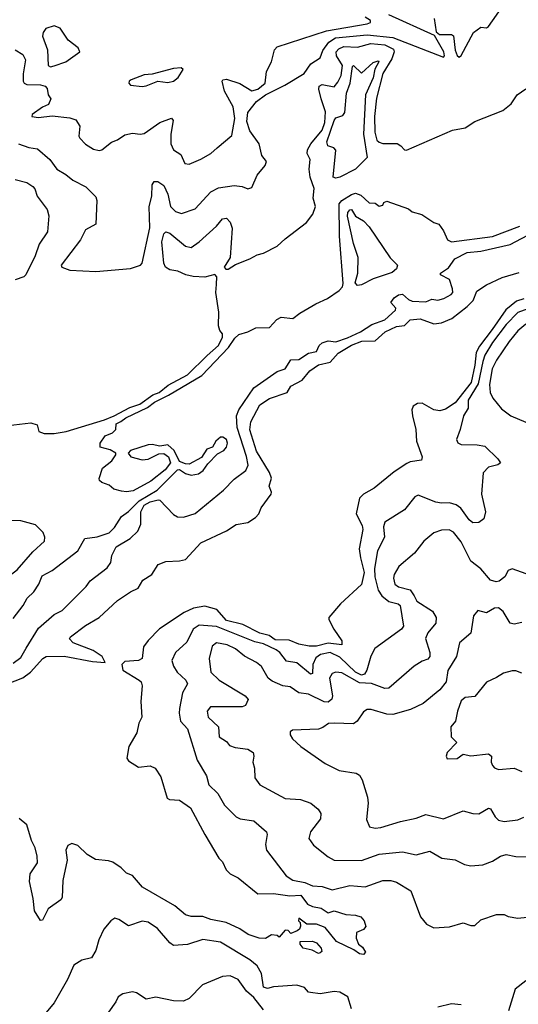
# Model space of a CAD drawing. Extents: x 1552294 to 1694791, y 811929 to 917222.
# Tile 426 of 643: x 1641398 to 1643947, y 851508 to 856540. Entities that reach past the tile are written whole.
import ezdxf

# ---------------------------------------------------------------- set-up
doc = ezdxf.new("R2010")
doc.units = 0

msp = doc.modelspace()

# ---------------------------------------------------------------- linework, layer by layer
at = {"layer": '0CON10XD'}
for points in [[(1643516.7, 856545), (1643527.8, 856477.8), (1643544.2, 856464.2), (1643605, 856464), (1643615, 856456.7), (1643625, 856383.3), (1643635, 856356.2), (1643645, 856348.8), (1643655, 856356.2), (1643718, 856475), (1643755, 856502), (1643785, 856498.9), (1643795, 856505.5), (1643920.8, 856685)], [(1641392.1, 855905), (1641445, 855886.2), (1641489.7, 855879.7), (1641552, 855825), (1641588.9, 855775), (1641635, 855748.2), (1641669.6, 855719.6), (1641735.7, 855685), (1641787.1, 855635), (1641793.2, 855615), (1641787.6, 855495), (1641734.4, 855465), (1641709.4, 855415), (1641610, 855285), (1641613.1, 855275), (1641655, 855259.9), (1641786.7, 855253.3), (1641965, 855268.9), (1642015, 855284.7), (1642023.6, 855295), (1642063.5, 855476.5), (1642060, 855585), (1642073, 855637), (1642074.7, 855695.3), (1642085, 855712.5), (1642105, 855713.1), (1642135, 855692.2), (1642155, 855648), (1642170, 855585), (1642195, 855559.2), (1642225, 855548.8), (1642295, 855572.9), (1642375, 855660), (1642415, 855680.9), (1642495, 855692.5), (1642535, 855687.8), (1642565, 855675.8), (1642585, 855682), (1642612.2, 855745), (1642653.9, 855795), (1642659.6, 855815), (1642635.7, 855845.7), (1642622.2, 855905), (1642575, 855971.6), (1642559.2, 856019.2), (1642565.2, 856065), (1642608.7, 856121.3), (1642655, 856154.9), (1642754.2, 856205), (1642852.7, 856265), (1642886, 856314), (1642935, 856344.3), (1642948.2, 856381.8), (1642978.4, 856425), (1643012.4, 856447.6), (1643175, 856462.1), (1643305, 856448.6), (1643565, 856348.8), (1643570, 856355), (1643565.5, 856375), (1643518.7, 856458.7), (1643285, 856564.1)], [(1641375, 856385.8), (1641415, 856362.1), (1641427.9, 856335), (1641416.6, 856263.4), (1641415.8, 856225.8), (1641421.5, 856215), (1641435, 856208.6), (1641505, 856207.3), (1641529.4, 856199.4), (1641538.3, 856188.3), (1641544, 856155), (1641558, 856135), (1641545, 856105.5), (1641515, 856092.4), (1641461.4, 856055), (1641461.2, 856045), (1641495, 856040.3), (1641565, 856047.6), (1641655, 856037.7), (1641685, 856027.5), (1641705.5, 855995), (1641700, 855945), (1641706, 855935), (1641735, 855904), (1641775, 855878.6), (1641805, 855871.9), (1641818.8, 855875), (1641866.9, 855913.1), (1641897.5, 855925), (1641935, 855950.9), (1641975, 855960), (1642013.9, 855953.9), (1642035, 855957.7), (1642115, 856014.6), (1642175, 856037.1), (1642182.5, 856025), (1642170.9, 855955), (1642170.5, 855905), (1642184.2, 855875), (1642221.5, 855851.5), (1642242, 855805), (1642265, 855800.6), (1642323.5, 855826.5), (1642375, 855855.6), (1642407.5, 855885), (1642482.3, 855947.7), (1642497.4, 856035), (1642490.1, 856095), (1642444.8, 856175), (1642432.5, 856225), (1642437, 856233), (1642455, 856236.2), (1642522.9, 856212.8), (1642585, 856176.1), (1642615, 856184.8), (1642652.7, 856215), (1642660.4, 856275), (1642685.5, 856324.5), (1642700.8, 856385), (1642715, 856401.4), (1642966.9, 856483.1), (1643175, 856517.8), (1643191.2, 856525), (1643190.8, 856535), (1643165, 856552.1)], [(1641555, 856299.6), (1641575, 856303.3), (1641633.6, 856325), (1641706.1, 856375), (1641696.6, 856396.6), (1641645.4, 856435.4), (1641605, 856496.5), (1641575, 856508.9), (1641531.9, 856495), (1641518.5, 856475), (1641515.6, 856455), (1641540, 856385), (1641543.1, 856305), (1641555, 856299.6)], [(1641280.5, 854459.5), (1641455, 854479.2), (1641488.3, 854468.3), (1641496, 854435), (1641524, 854425), (1641574.3, 854424.3), (1641636.1, 854435), (1641831, 854495), (1641882, 854515), (1641961.7, 854558.3), (1642011.9, 854575), (1642078.3, 854621.7), (1642110.8, 854635), (1642158, 854672), (1642256.9, 854725), (1642356, 854824), (1642415, 854874.1), (1642435, 854918), (1642435.3, 854935), (1642420.6, 854950.6), (1642413.8, 854975), (1642416.1, 855045), (1642401.2, 855145), (1642405, 855186.7), (1642406.2, 855226.2), (1642395, 855237.1), (1642345, 855223.6), (1642285, 855227.5), (1642247.5, 855235), (1642207.5, 855255), (1642165, 855261.8), (1642144.4, 855274.4), (1642134.3, 855295), (1642125.2, 855404.8), (1642134.7, 855445), (1642144.7, 855455.3), (1642165, 855448.8), (1642245, 855383.1), (1642275, 855374.6), (1642316.3, 855403.7), (1642403.8, 855485), (1642435, 855521.8), (1642455, 855525.4), (1642475, 855504.6), (1642484.3, 855475), (1642474.2, 855325), (1642444.2, 855275), (1642451.2, 855265), (1642463.9, 855263.9), (1642500.6, 855289.4), (1642575, 855317.6), (1642611.6, 855338.4), (1642645, 855346), (1642715, 855381.6), (1642755, 855419.2), (1642865, 855502.9), (1642896.7, 855545), (1642910, 855585), (1642897.8, 855627.8), (1642903.4, 855676.6), (1642883.3, 855735), (1642877.6, 855775), (1642882.5, 855825), (1642868.4, 855855), (1642869.1, 855875), (1642885.9, 855905), (1642944.6, 855975), (1642958.5, 856015), (1642961.5, 856068.5), (1642939.6, 856135), (1642927.8, 856185), (1642929.6, 856200.4), (1642945, 856209.1), (1643005, 856197.3), (1643025, 856219.6), (1643042.2, 856255), (1643047.5, 856305), (1643018.1, 856355), (1643015.4, 856375), (1643028.9, 856391.1), (1643055, 856402.9), (1643125, 856399.5), (1643192.7, 856417.3), (1643265, 856412), (1643308.9, 856388.9), (1643311.9, 856375), (1643300.5, 856339.5), (1643255.1, 856265), (1643221.7, 856138.3), (1643212.2, 856045), (1643213.9, 855965), (1643224.6, 855924.6), (1643235, 855913.7), (1643255, 855906.5), (1643326.9, 855906.9), (1643347.1, 855895), (1643364.6, 855874.6), (1643375, 855872.7), (1643611.1, 855975), (1643675, 855987.5), (1643725, 856020), (1643868.6, 856075), (1643910.1, 856109.9), (1643940.6, 856155), (1643985, 856187)], [(1643015, 855730), (1643000, 855735), (1643015, 855873.3), (1643004.8, 855884.8), (1642972.9, 855895), (1642968.1, 855915), (1643006, 856025), (1643015, 856037.5), (1643050.6, 856049.4), (1643060.9, 856065), (1643069.3, 856165), (1643087.4, 856215), (1643099.3, 856300.7), (1643105, 856305.6), (1643145, 856266.8), (1643205, 856321.1), (1643230, 856330), (1643234.2, 856325), (1643213.8, 856286.2), (1643205, 856242.8), (1643165.2, 856155), (1643156, 855955), (1643174.8, 855835), (1643114.5, 855775.5), (1643035, 855734.8), (1643015, 855730)], [(1642025, 856197.9), (1642045, 856201.1), (1642105, 856226.2), (1642155, 856218.7), (1642185, 856226.1), (1642207.9, 856245), (1642233.1, 856285), (1642223.4, 856293.4), (1642185, 856289.7), (1642075, 856261.6), (1642035, 856257.5), (1641967.6, 856232.4), (1641957.5, 856225), (1641955.6, 856215), (1641965, 856205.6), (1642025, 856197.9)], [(1641375, 855723.4), (1641435, 855707.1), (1641465, 855687.9), (1641476.4, 855675), (1641488.3, 855638.3), (1641538.8, 855568.8), (1641547.9, 855537.9), (1641540.5, 855455), (1641497.2, 855392.8), (1641476.9, 855333.1), (1641429.2, 855235), (1641418.8, 855225), (1641375, 855210.7)], [(1641365, 853479.3), (1641415.4, 853545), (1641436.2, 853583.8), (1641470.4, 853615), (1641496.7, 853655), (1641513.1, 853696.9), (1641564.7, 853725.3), (1641694.7, 853825.3), (1641731.4, 853888.6), (1641795, 853896), (1641855, 853917.4), (1641883.1, 853945), (1641919.4, 854000.6), (1641955, 854026.4), (1642008.5, 854081.5), (1642100.6, 854135), (1642205, 854239.2), (1642215, 854240.8), (1642245, 854220), (1642275, 854211.5), (1642311.7, 854218.3), (1642336.5, 854235), (1642360, 854270), (1642409.5, 854320.5), (1642441.9, 854338.1), (1642455.4, 854355), (1642460.4, 854375), (1642455, 854394.2), (1642436.1, 854406.1), (1642424, 854406), (1642400.5, 854385), (1642384.4, 854355.6), (1642355, 854344.5), (1642327.7, 854302.3), (1642265, 854268.8), (1642245, 854270), (1642215, 854282.5), (1642188.3, 854338.3), (1642155, 854366.2), (1642115, 854360.8), (1642075, 854368.9), (1642055, 854366.9), (1641965, 854337.5), (1641952.5, 854325), (1641966.2, 854305), (1642025, 854289.6), (1642055, 854293.1), (1642109.4, 854320.6), (1642135, 854323.1), (1642159.2, 854305), (1642168.8, 854275), (1642141.1, 854238.9), (1642068.4, 854181.6), (1641978.1, 854131.9), (1641945, 854126), (1641919.2, 854129.3), (1641880.2, 854140.2), (1641855, 854160), (1641818, 854175), (1641805.8, 854185), (1641804.2, 854195), (1641822.1, 854247.9), (1641870, 854285), (1641890, 854315), (1641890, 854325), (1641860.7, 854340.7), (1641810, 854355), (1641810, 854375), (1641835, 854412.5), (1641872.5, 854427.5), (1641890, 854445), (1641892, 854475), (1641915, 854486.2), (1641941.1, 854505), (1642052.1, 854557.9), (1642086.8, 854585), (1642159.5, 854620.5), (1642329.1, 854720.9), (1642466.4, 854863.6), (1642497.9, 854912.1), (1642519.2, 854930.8), (1642565, 854943.6), (1642605, 854964.7), (1642675, 854966.2), (1642713.2, 855006.8), (1642735, 855019.3), (1642795, 855013.4), (1642829.8, 855040.2), (1642911.9, 855088.1), (1642972.2, 855115), (1643031.2, 855155), (1643048.3, 855175), (1643051.6, 855191.6), (1643033.6, 855433.6), (1643031.5, 855598.5), (1643044.9, 855615.1), (1643095, 855647), (1643115, 855653), (1643142.1, 855642.1), (1643185, 855604.2), (1643215, 855602.5), (1643235, 855587.5), (1643255, 855592.5), (1643260, 855605), (1643275, 855612.5), (1643385, 855572.5), (1643405, 855557.5), (1643453.6, 855543.6), (1643515, 855503.3), (1643540, 855495), (1643565, 855460), (1643585.7, 855415), (1643604.8, 855404.8), (1643815, 855432.1), (1643955, 855484.8)], [(1643125, 855182), (1643112.8, 855195), (1643126.7, 855245), (1643128.5, 855325), (1643105.2, 855395.2), (1643074.1, 855535.9), (1643075.5, 855555), (1643085, 855568.5), (1643095, 855570), (1643115.2, 855535.2), (1643155, 855510.9), (1643185, 855481.7), (1643292.4, 855322.4), (1643328.7, 855285), (1643324.2, 855265.8), (1643302.7, 855247.3), (1643205.6, 855215), (1643145, 855184.8), (1643125, 855182)], [(1641365, 853251.6), (1641405, 853280.9), (1641431.9, 853328.1), (1641495, 853429.5), (1641575, 853499.5), (1641615, 853519.5), (1641737.3, 853642.7), (1641758.6, 853671.4), (1641845, 853738.5), (1641864.6, 853765), (1641868.5, 853801.5), (1641891.4, 853845), (1641962.6, 853887.4), (1642001.8, 853925), (1642017.7, 853962.3), (1642016.9, 854025), (1642035, 854057.8), (1642065, 854075.3), (1642106.4, 854086.4), (1642115, 854084.5), (1642185, 854011.1), (1642205, 853998.9), (1642235, 853997.5), (1642294.6, 854015.4), (1642440.6, 854135), (1642495, 854192.2), (1642554.7, 854235.3), (1642566.7, 854263.3), (1642557.2, 854307.2), (1642510.7, 854455), (1642506.7, 854515), (1642517.8, 854545), (1642595, 854657.5), (1642715, 854741), (1642755, 854755.2), (1642785, 854801.1), (1642825, 854802.9), (1642875.2, 854834.8), (1642915, 854844.2), (1642929.3, 854875), (1642945, 854888.8), (1642975, 854898.5), (1643015, 854892.9), (1643074.1, 854914.1), (1643140.5, 854945), (1643198, 854982), (1643265.5, 855005), (1643320, 855055), (1643321.2, 855065), (1643296.2, 855095), (1643311.7, 855118.3), (1643335, 855134), (1643355, 855136.7), (1643385, 855110), (1643405, 855101.4), (1643475, 855098.6), (1643505, 855111.9), (1643535, 855106.5), (1643565.6, 855115), (1643604.2, 855135), (1643612.5, 855145), (1643610, 855165), (1643595, 855212.5), (1643550, 855235), (1643550, 855245), (1643589.3, 855270.7), (1643621.7, 855318.3), (1643685, 855350.5), (1643755, 855356), (1643905, 855390.4), (1644025, 855453.2)], [(1641770.2, 853260.2), (1641835, 853254.7), (1641820.5, 853285), (1641774.5, 853315), (1641671.1, 853355), (1641652.7, 853375), (1641657.7, 853385), (1641735, 853443.5), (1641805.2, 853484.8), (1641898.9, 853571.1), (1641964.2, 853615.8), (1642003.5, 853635), (1642027.5, 853675), (1642074.4, 853705), (1642106.2, 853755), (1642145, 853771.5), (1642215, 853773.4), (1642245, 853781.2), (1642325, 853866.9), (1642455, 853927.5), (1642505, 853959.2), (1642565, 853970), (1642604.3, 853995.7), (1642620, 854015), (1642632, 854045), (1642684, 854115), (1642686, 854125), (1642672.9, 854155), (1642686, 854196), (1642675.9, 854225), (1642608.4, 854335), (1642575, 854443.3), (1642579.1, 854485), (1642625, 854572), (1642675, 854604), (1642766.2, 854633.8), (1642785, 854666.2), (1642842, 854698), (1642880.8, 854745), (1642926.2, 854775), (1642985, 854789.4), (1643026.4, 854835), (1643095, 854876), (1643147.1, 854897.1), (1643215, 854898.9), (1643266.7, 854945), (1643325, 854971.2), (1643365, 854976.2), (1643395, 855006.1), (1643445, 855011.5), (1643515, 854985.5), (1643555, 854991.1), (1643606.7, 855013.3), (1643685, 855074.5), (1643715.9, 855104.1), (1643735, 855152.2), (1643783.8, 855185), (1643865, 855222.2), (1643951.7, 855248.3)], [(1643975, 855113.9), (1643938.5, 855101.5), (1643882.7, 855057.3), (1643813.7, 854956.3), (1643748.8, 854871.2), (1643731.1, 854838.9), (1643725, 854774), (1643705.4, 854685), (1643625, 854581.3), (1643575, 854548.4), (1643545, 854540.7), (1643515.3, 854545), (1643455, 854580.4), (1643431.2, 854578.8), (1643409.2, 854565), (1643402.5, 854545), (1643405.6, 854515), (1643422.9, 854445), (1643427.3, 854385), (1643455.8, 854305), (1643452, 854288), (1643395, 854280.6), (1643378, 854272), (1643311.8, 854228.2), (1643210, 854145), (1643155, 854115.4), (1643135.6, 854094.4), (1643119, 854015), (1643148.9, 853955), (1643152.9, 853935), (1643133.4, 853835), (1643140.2, 853790.2), (1643159.4, 853715), (1643146.2, 853653.8), (1643038.6, 853555), (1642979.2, 853485), (1642978.6, 853475), (1643004.7, 853425), (1643045.7, 853365), (1643045.7, 853344.3), (1642975, 853353.6), (1642915, 853338.5), (1642877.6, 853337.6), (1642825, 853348.5), (1642775, 853369.1), (1642705, 853369.8), (1642672.9, 853392.9), (1642625, 853405.2), (1642539, 853449), (1642455, 853468.8), (1642406, 853526), (1642345, 853542.9), (1642287.4, 853532.6), (1642239.3, 853510.7), (1642113.4, 853426.6), (1642055, 853366.2), (1642030.5, 853335), (1642025, 853274.7), (1642005, 853264.3), (1641935, 853259.3), (1641920, 853245), (1641925.4, 853215), (1642008.5, 853165), (1642018.7, 853155), (1642024.1, 853135), (1642018, 853055), (1642023.1, 852975), (1642006.7, 852945), (1641996.9, 852895), (1641955.8, 852825), (1641946.7, 852765), (1641955, 852752.5), (1642005, 852720), (1642065, 852726.7), (1642090, 852715), (1642119.5, 852669.5), (1642151.7, 852561.7), (1642163.6, 852553.6), (1642215, 852550.8), (1642271.2, 852511.2), (1642344.8, 852374.8), (1642416.2, 852255), (1642435, 852236.2), (1642454.2, 852195), (1642474.2, 852175), (1642515, 852153.8), (1642615, 852072.9), (1642695, 852073.1), (1642778.6, 852061.4), (1642835, 852065.5), (1642869.9, 852019.9), (1642895, 852007.1), (1642938.6, 851998.6), (1642974.3, 851974.3), (1643005, 851986), (1643065, 851966.2), (1643115, 851963.3), (1643142.5, 851955), (1643158.8, 851935), (1643167.5, 851905), (1643155, 851890), (1643120, 851875), (1643117.5, 851845), (1643130, 851815), (1643150, 851800), (1643165.7, 851774.3), (1643155, 851761.5), (1643136, 851765), (1643106.7, 851786.7), (1643018.3, 851828.3), (1642959.8, 851899.8), (1642915, 851917.5), (1642866.7, 851916.7), (1642825, 851947.5), (1642823.3, 851935), (1642832.5, 851925), (1642833, 851907), (1642828.3, 851891.7), (1642817, 851883), (1642785, 851870), (1642770, 851885), (1642755, 851886.7), (1642725, 851850), (1642715, 851860), (1642685, 851862.5), (1642655, 851843.8), (1642622.5, 851845), (1642566.2, 851865), (1642523.6, 851893.6), (1642454.2, 851925), (1642375, 851941.6), (1642335, 851956.7), (1642275, 851956.2), (1642245, 851964.3), (1642191.6, 852011.6), (1642026.4, 852106.4), (1641975, 852166.7), (1641945, 852177.5), (1641917.5, 852205), (1641873.6, 852233.6), (1641851.5, 852241.5), (1641785, 852248.2), (1641743.3, 852273.3), (1641695, 852320), (1641665, 852329.5), (1641645, 852320), (1641634.5, 852295), (1641640.8, 852245), (1641618.8, 852141.2), (1641616.2, 852053.8), (1641608.2, 852041.8), (1641544.7, 851995.3), (1641515, 851938.1), (1641505, 851935.6), (1641474.4, 851985), (1641467.8, 852047.8), (1641448.2, 852135), (1641451.4, 852175), (1641490.1, 852229.9), (1641487, 852265)], [(1643995, 855061.9), (1643945, 855043.1), (1643885, 854982.7), (1643815, 854889.4), (1643775.5, 854825), (1643766.4, 854793.6), (1643741.7, 854678.2), (1643690.5, 854595), (1643690.3, 854555), (1643666.2, 854515), (1643650, 854445), (1643630.6, 854395), (1643637.1, 854377.1), (1643655, 854368.2), (1643736.9, 854366.9), (1643775, 854360), (1643842.5, 854295), (1643856, 854275), (1643842.5, 854265), (1643795, 854253.5), (1643766.7, 854223.3), (1643758.2, 854115), (1643779.4, 854025), (1643770.9, 853989.1), (1643745, 853970.8), (1643715, 853968.6), (1643695, 853984.4), (1643653.8, 854043.8), (1643630, 854060), (1643595, 854070.9), (1643555, 854068.3), (1643525, 854073.4), (1643435, 854109.5), (1643418.6, 854101.4), (1643364.7, 854035.3), (1643265, 853972.5), (1643257.5, 853947.5), (1643263.3, 853895), (1643226.6, 853825), (1643212, 853735), (1643213.1, 853693.1), (1643230.6, 853625), (1643250.2, 853595), (1643285, 853566.6), (1643332.2, 853555), (1643342.4, 853545), (1643359.5, 853440.5), (1643350, 853425), (1643214.3, 853325.7), (1643193.2, 853286.8), (1643172.6, 853215), (1643160, 853195), (1643145, 853190.6), (1643115, 853204.9), (1643035, 853282), (1642985, 853306.2), (1642936.2, 853295), (1642911.2, 853278.8), (1642897.5, 853245), (1642895, 853198), (1642885, 853195.4), (1642815, 853252.9), (1642761.9, 853261.9), (1642728.8, 853305), (1642709.4, 853319.4), (1642645, 853350.4), (1642600.6, 853359.4), (1642405, 853439), (1642314.9, 853445.1), (1642284.4, 853425.6), (1642252.3, 853357.7), (1642195.4, 853305), (1642176.2, 853265), (1642184.6, 853235), (1642202.5, 853205), (1642248.1, 853165), (1642255.8, 853145), (1642231.1, 853098.9), (1642215, 853020), (1642213.1, 852995), (1642220.6, 852955), (1642256.5, 852915), (1642305, 852755.7), (1642353.1, 852675), (1642365, 852628.8), (1642410.8, 852585), (1642445, 852526.2), (1642505.5, 852465.5), (1642525, 852455.7), (1642595.3, 852445.3), (1642659.5, 852389.5), (1642662.9, 852375), (1642654.4, 852325), (1642660.5, 852295), (1642759.7, 852165), (1642795, 852142), (1642855, 852130.6), (1642895, 852112.5), (1642945, 852109.2), (1642995, 852093.4), (1643085, 852115.3), (1643165, 852108.2), (1643255, 852139.6), (1643295, 852140.8), (1643325, 852132.7), (1643397.3, 852087.3), (1643447.5, 851955), (1643477.6, 851917.6), (1643515, 851898.6), (1643595, 851903.5), (1643665, 851924.4), (1643705, 851910.6), (1643725, 851910), (1643755, 851939.2), (1643835, 851967.1), (1643875, 851965.8), (1643895, 851956), (1643945, 851948.6), (1644025, 851955.8)], [(1643985, 854983.2), (1643945, 854948.8), (1643900.3, 854895), (1643835, 854799.2), (1643812.8, 854755), (1643800, 854675), (1643802.5, 854635), (1643816.7, 854605), (1643861.3, 854551.3), (1643909.2, 854515), (1644050, 854455)], [(1641285, 853653.8), (1641385, 853728.8), (1641465, 853819.5), (1641525.5, 853875), (1641526.6, 853895), (1641518.9, 853918.9), (1641478.9, 853958.9), (1641405, 853978.8), (1641277.4, 853982.6), (1641241.8, 853975), (1641215, 853950.5), (1641191.1, 853895), (1641190, 853855), (1641198.9, 853835), (1641240, 853785), (1641260, 853725), (1641262.7, 853672.7), (1641272.5, 853655), (1641285, 853653.8)], [(1644035, 853690.5), (1643915, 853733.6), (1643895.7, 853725), (1643877.8, 853692.2), (1643849.3, 853670.7), (1643833, 853667), (1643805, 853674.6), (1643755, 853733.3), (1643705, 853772.7), (1643655, 853871.5), (1643615, 853920), (1643593.2, 853933.2), (1643555, 853931.1), (1643515, 853916.9), (1643464.6, 853875.4), (1643416.9, 853813.1), (1643336.5, 853745), (1643311.8, 853705), (1643308.2, 853685), (1643315.6, 853655), (1643335, 853641.2), (1643395, 853626.2), (1643414.6, 853595), (1643428.5, 853568.5), (1643507.5, 853517.5), (1643527.9, 853485), (1643525.3, 853455), (1643483.9, 853406.1), (1643473, 853377), (1643494.7, 853305), (1643495.3, 853285), (1643485, 853271.2), (1643455, 853260.9), (1643414.1, 853235.9), (1643285, 853123.3), (1643265, 853121), (1643196.9, 853146.9), (1643135, 853149.9), (1643045, 853201.1), (1643014.1, 853205.9), (1642995, 853197.8), (1642982, 853175), (1642996.7, 853085), (1642993.4, 853066.6), (1642975, 853052), (1642955, 853052.7), (1642875, 853092), (1642825, 853099.4), (1642780, 853130), (1642744.2, 853135), (1642688.7, 853158.7), (1642668.9, 853175), (1642634.7, 853234.7), (1642609.2, 853255), (1642546.7, 853286.7), (1642501.5, 853325), (1642458, 853345), (1642405, 853354.7), (1642381.3, 853338.7), (1642366, 853275), (1642375.3, 853205), (1642417.9, 853165), (1642550.5, 853085), (1642566, 853065), (1642552, 853035), (1642535, 853028.5), (1642372.9, 853027.1), (1642356.5, 853005), (1642362.2, 852975), (1642414.2, 852925), (1642417.5, 852875), (1642455, 852850), (1642470.9, 852830.9), (1642500.4, 852820.4), (1642565, 852811.2), (1642591.1, 852795), (1642595.4, 852775), (1642590.5, 852745), (1642598.9, 852715), (1642600.6, 852665), (1642625, 852630), (1642755, 852559.2), (1642834, 852554), (1642886, 852536), (1642924.3, 852505), (1642937.7, 852482.3), (1642936.7, 852455), (1642885, 852389.2), (1642875.6, 852355), (1642900.5, 852320.5), (1642975, 852260.8), (1643005, 852243.8), (1643145, 852243.1), (1643235.4, 852275.4), (1643355, 852287.7), (1643425, 852272.2), (1643495, 852290.6), (1643556.1, 852253.9), (1643625, 852245.7), (1643672.6, 852222.6), (1643705, 852215.6), (1643765, 852220), (1643815, 852238.5), (1643855.5, 852264.5), (1643885, 852273.1), (1643935, 852263.1), (1644045, 852258.9)], [(1643965, 853459.5), (1643925, 853450), (1643905, 853455.6), (1643870, 853515), (1643845, 853533.3), (1643825, 853531.5), (1643785, 853508), (1643740.5, 853519.5), (1643717.1, 853492.9), (1643703.8, 853405), (1643647.1, 853355), (1643631.8, 853285), (1643586.4, 853213.6), (1643578.8, 853155), (1643545.6, 853115), (1643460, 853045), (1643395.8, 853015), (1643305, 852988.2), (1643275, 852991.2), (1643195, 853014.7), (1643175, 853014.7), (1643155, 853002.9), (1643122.8, 852955), (1643105, 852940.3), (1643005.5, 852944.5), (1642976.8, 852943.2), (1642948.3, 852921.7), (1642925.4, 852914.6), (1642792.1, 852907.9), (1642780.5, 852899.5), (1642780.8, 852885), (1642792.9, 852865), (1642835, 852825.6), (1642959.1, 852739.1), (1643032.1, 852702.1), (1643118.2, 852688.2), (1643135, 852678.8), (1643149.2, 852655), (1643175.5, 852565.5), (1643178.9, 852535), (1643171.3, 852451.3), (1643186.2, 852415), (1643215, 852408.2), (1643245, 852410.7), (1643345, 852441.8), (1643425, 852458.5), (1643475, 852477.3), (1643565, 852455.4), (1643665, 852496.2), (1643715, 852482.2), (1643745, 852481.9), (1643795, 852510.8), (1643805, 852506), (1643827.9, 852465), (1643845, 852449), (1643875, 852442.4), (1643945, 852450.6), (1643975.4, 852464.6)], [(1641265, 853118), (1641414.5, 853175.5), (1641453.5, 853205), (1641516.8, 853275), (1641534.1, 853285.9), (1641625, 853286.1), (1641770.2, 853260.2)], [(1643965, 853199.4), (1643935, 853212.1), (1643915, 853211.1), (1643870.7, 853199.3), (1643835, 853178.1), (1643785, 853154.3), (1643725, 853080), (1643675, 853075.4), (1643655, 853058), (1643635.7, 853005), (1643625.9, 852954.1), (1643602.5, 852925), (1643603.3, 852875), (1643632.5, 852845), (1643582.5, 852795), (1643577.5, 852775), (1643583, 852763), (1643635, 852763.8), (1643665, 852786), (1643705, 852777.5), (1643795, 852787.5), (1643809.2, 852775), (1643807.7, 852745), (1643815, 852727.5), (1643825, 852715.8), (1643845, 852708), (1643925, 852714.3), (1643965, 852697.4)], [(1641487, 852265), (1641477.8, 852307.8), (1641458, 852345), (1641434.2, 852425), (1641395, 852457.9)], [(1643094.3, 851485), (1643076, 851545), (1643035, 851569.5), (1643005, 851572.5), (1642935, 851561.2), (1642885, 851567.3), (1642875, 851570.5), (1642854.1, 851594.1), (1642815.3, 851605.3), (1642696.2, 851596.2), (1642665, 851587.8), (1642645, 851594.5), (1642634.7, 851664.7), (1642612.7, 851705), (1642574.5, 851735), (1642425, 851826), (1642335, 851839.6), (1642256.4, 851813.6), (1642185, 851807.9), (1642165, 851821.1), (1642102.9, 851895), (1642055, 851927.3), (1642025, 851932.5), (1641955, 851908.9), (1641905, 851941.8), (1641885, 851948), (1641863.5, 851935), (1641827.7, 851892.3), (1641803.1, 851836.9), (1641787.6, 851782.4), (1641765, 851746), (1641716.4, 851733.6), (1641675, 851708), (1641642.3, 851635), (1641575.2, 851514.8), (1641516.1, 851446.1)], [(1642925, 851766.7), (1642894, 851784), (1642847.5, 851795), (1642832.5, 851815), (1642831.7, 851828.3), (1642895, 851830), (1642915, 851822.5), (1642940, 851795), (1642943, 851777), (1642935, 851770), (1642925, 851766.7)], [(1642645, 851479), (1642595, 851542.9), (1642558.4, 851575), (1642515, 851633.8), (1642475, 851653.3), (1642435, 851650.6), (1642332.6, 851607.4), (1642265, 851536.7), (1642235, 851522.9), (1642185, 851524.6), (1642095, 851544.3), (1642045, 851534.4), (1641995, 851566.7), (1641975, 851571.9), (1641925, 851561.9), (1641902.5, 851545), (1641890.3, 851519.7), (1641814.2, 851415)], [(1643985, 851627.5), (1643930.5, 851585), (1643897.3, 851475)], [(1643655.6, 851505), (1643605, 851510.8), (1643535, 851493.2)]]:
    msp.add_lwpolyline(points, dxfattribs=at)

doc.saveas('drawing.dxf')
